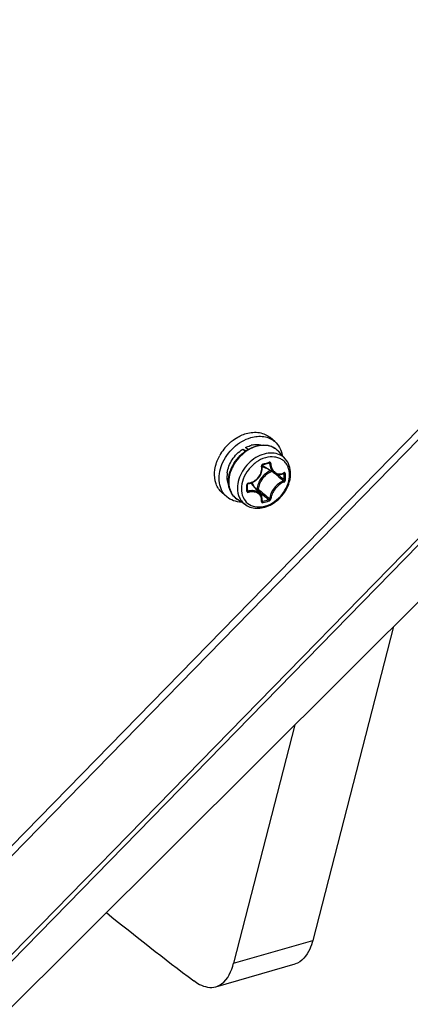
# Model space of a CAD drawing. Header units: millimetres. Extents: x 0 to 420, y 0 to 297.
# Tile 391 of 502: x 392.74 to 397.02, y 175.55 to 186.32. Entities that reach past the tile are written whole.
import ezdxf

# ---------------------------------------------------------------- set-up
doc = ezdxf.new("R2010")
doc.units = ezdxf.units.MM
doc.header["$LTSCALE"] = 23.1
doc.layers.get('0').update_dxf_attribs({"linetype": 'CONTINUOUS'})

msp = doc.modelspace()

# ---------------------------------------------------------------- linework, layer by layer
at = {"color": 7, "linetype": 'CONTINUOUS'}
for p, q in [((375.58, 159.795), (401.045, 185.87)), ((395.533, 181.703), (395.483, 181.747)), ((395.183, 181.62), (395.222, 181.603)), ((395.21, 181.596), (395.183, 181.62)), ((395.241, 181.615), (395.215, 181.638)), ((395.651, 181.512), (395.579, 181.593)), ((395.395, 181.443), (395.396, 181.445)), ((395.395, 181.442), (395.395, 181.443)), ((395.395, 181.44), (395.395, 181.442)), ((395.395, 181.439), (395.395, 181.44)), ((395.396, 181.426), (395.395, 181.439)), ((395.396, 181.445), (395.397, 181.446)), ((395.397, 181.446), (395.398, 181.448)), ((395.398, 181.448), (395.399, 181.449)), ((395.399, 181.449), (395.4, 181.45)), ((395.4, 181.45), (395.401, 181.451)), ((395.401, 181.451), (395.403, 181.451)), ((395.403, 181.451), (395.413, 181.454)), ((395.403, 181.451), (395.403, 181.451)), ((395.413, 181.454), (395.425, 181.457)), ((395.425, 181.457), (395.437, 181.461)), ((395.437, 181.461), (395.449, 181.464)), ((395.449, 181.464), (395.461, 181.468)), ((395.461, 181.468), (395.47, 181.471)), ((395.466, 181.47), (395.478, 181.463)), ((395.47, 181.471), (395.47, 181.471)), ((395.47, 181.471), (395.471, 181.471)), ((395.471, 181.471), (395.47, 181.471)), ((395.471, 181.471), (395.472, 181.471)), ((395.472, 181.471), (395.473, 181.471)), ((395.473, 181.471), (395.473, 181.47)), ((395.369, 181.324), (395.377, 181.337)), ((395.377, 181.337), (395.384, 181.351)), ((395.384, 181.351), (395.389, 181.366)), ((395.389, 181.366), (395.393, 181.381)), ((395.393, 181.381), (395.395, 181.396)), ((395.395, 181.396), (395.397, 181.411)), ((395.397, 181.411), (395.396, 181.426)), ((395.531, 181.357), (395.406, 181.435)), ((395.524, 181.362), (395.53, 181.357)), ((395.531, 181.357), (395.537, 181.354)), ((395.537, 181.354), (395.547, 181.349)), ((395.547, 181.349), (395.557, 181.346)), ((395.557, 181.346), (395.568, 181.344)), ((395.566, 181.345), (395.58, 181.333)), ((395.568, 181.344), (395.578, 181.343)), ((395.578, 181.343), (395.59, 181.344)), ((395.59, 181.344), (395.601, 181.345)), ((395.601, 181.345), (395.612, 181.348)), ((395.612, 181.348), (395.623, 181.352)), ((395.623, 181.352), (395.632, 181.356)), ((395.629, 181.355), (395.636, 181.351)), ((395.632, 181.356), (395.633, 181.356)), ((395.633, 181.356), (395.633, 181.357)), ((395.633, 181.357), (395.633, 181.357)), ((395.234, 181.236), (395.235, 181.238)), ((395.234, 181.234), (395.234, 181.236)), ((395.234, 181.233), (395.234, 181.234)), ((395.234, 181.223), (395.234, 181.233)), ((395.234, 181.21), (395.234, 181.223)), ((395.235, 181.238), (395.236, 181.239)), ((395.236, 181.239), (395.237, 181.241)), ((395.237, 181.241), (395.239, 181.242)), ((395.239, 181.242), (395.24, 181.243)), ((395.24, 181.243), (395.242, 181.244)), ((395.242, 181.244), (395.244, 181.244)), ((395.244, 181.244), (395.245, 181.244)), ((395.245, 181.244), (395.257, 181.246)), ((395.257, 181.246), (395.272, 181.25)), ((395.272, 181.25), (395.286, 181.255)), ((395.376, 181.13), (395.281, 181.243)), ((395.286, 181.255), (395.301, 181.262)), ((395.301, 181.262), (395.314, 181.269)), ((395.314, 181.269), (395.327, 181.278)), ((395.327, 181.278), (395.339, 181.288)), ((395.339, 181.288), (395.35, 181.299)), ((395.35, 181.299), (395.36, 181.311)), ((395.36, 181.311), (395.369, 181.324)), ((395.01, 181.099), (394.96, 181.142)), ((395.234, 181.2), (395.234, 181.21)), ((395.234, 181.189), (395.234, 181.2)), ((395.234, 181.177), (395.234, 181.189)), ((395.234, 181.167), (395.234, 181.177)), ((395.234, 181.174), (395.243, 181.161)), ((395.234, 181.166), (395.234, 181.167)), ((395.234, 181.165), (395.234, 181.166)), ((395.234, 181.166), (395.234, 181.166)), ((395.234, 181.164), (395.234, 181.165)), ((395.341, 181.183), (395.333, 181.181)), ((395.345, 181.171), (395.342, 181.17)), ((395.381, 181.123), (395.376, 181.13)), ((395.387, 181.113), (395.381, 181.123)), ((395.216, 181.01), (395.125, 181.07)), ((395.391, 181.104), (395.387, 181.113)), ((395.394, 181.093), (395.391, 181.104)), ((395.396, 181.082), (395.394, 181.093)), ((395.395, 181.051), (395.396, 181.06)), ((395.395, 181.05), (395.395, 181.051)), ((395.395, 181.05), (395.395, 181.05)), ((395.397, 181.071), (395.396, 181.082)), ((395.396, 181.06), (395.397, 181.071)), ((395.396, 181.057), (395.401, 181.049)), ((396.831, 179.679), (395.949, 176.245)), ((395.753, 178.605), (395.083, 175.995)), ((395.083, 175.995), (395.949, 176.245)), ((394.89, 175.737), (395.756, 175.987))]:
    msp.add_line(p, q, dxfattribs=at)
at = {"color": 3, "linetype": 'CONTINUOUS'}
for p, q in [((401.127, 185.848), (375.659, 159.754)), ((374.352, 157.344), (400.99, 184.623)), ((400.954, 184.515), (374.386, 157.306)), ((374.387, 157.303), (398.377, 181.22)), ((374.387, 157.302), (398.374, 181.217))]:
    msp.add_line(p, q, dxfattribs=at)
at = {"color": 7, "linetype": 'CONTINUOUS'}
for centre, radius, start, end in [((395.393, 181.296), 0.527, 133.2347, 151.1427), ((395.39, 181.299), 0.522, 129.6943, 133.2959), ((395.349, 181.396), 0.276, 99.1324, 105.2675), ((395.432, 181.463), 0.196, 50.211, 52.557), ((395.432, 181.463), 0.196, 47.2273, 50.2104), ((395.431, 181.463), 0.197, 41.5302, 47.2187), ((395.46, 181.523), 0.104, 231.028, 232.4183), ((395.461, 181.524), 0.105, 232.4272, 238.2028), ((394.857, 183.481), 2.096, 285.1573, 287.0544), ((395.288, 181.326), 0.276, 172.9431, 179.0207), ((386.428, 170.617), 14.078, 49.4838, 49.7174), ((386.97, 171.136), 13.345, 49.5063, 49.8209), ((395.577, 181.476), 0.128, 294.5694, 296.3793), ((394.091, 181.318), 1.545, 0.0047, 1.24), ((394.093, 181.317), 1.558, 0.0043, 1.2397), ((392.97, 181.195), 2.257, 0.0037, 0.857), ((395.25, 181.228), 0.0224, 97.075, 105.672), ((395.201, 181.175), 0.105, 40.0114, 46.1574), ((387.479, 171.846), 12.46, 49.156, 49.4876), ((394.16, 181.318), 1.476, 358.7317, 0.0048), ((394.162, 181.317), 1.489, 358.7319, 0.0051), ((393.082, 181.195), 2.145, 359.1208, 0.0036), ((395.231, 181.167), 0.00278, 350.9893, 359.0937), ((404.461, 191.892), 14.073, 229.6263, 229.9463), ((403.944, 191.38), 13.334, 229.8909, 230.2448), ((403.053, 190.217), 11.885, 229.9448, 230.3357), ((402.674, 189.853), 11.348, 230.2437, 230.6438), ((395.397, 181.052), 0.00339, 216.4082, 219.6472), ((395.019, 182.498), 1.498, 284.7858, 287.4177), ((395.018, 182.501), 1.516, 284.7881, 287.4102), ((412.241, 199.319), 29.368, 230.8368, 233.1964)]:
    msp.add_arc(centre, radius, start, end, dxfattribs=at)
for points, knots in [([(378.976, 181.871), (381.357, 184.074), (385.692, 188.912), (389.877, 195.812), (392.324, 201.635), (394.078, 207.394), (394.691, 211.851), (394.719, 214.768)], [0, 0, 0, 0, 0.260218, 0.517594, 0.643305, 0.766, 1, 1, 1, 1]), ([(376.386, 178.628), (378.972, 180.619), (382.567, 184.016), (386.617, 189.151), (389.251, 193.262), (391.428, 197.557), (393.638, 203.336), (394.576, 207.869), (394.804, 210.864)], [0, 0, 0, 0, 0.256713, 0.385748, 0.513858, 0.640132, 0.763745, 1, 1, 1, 1]), ([(395.384, 210.362), (395.156, 207.367), (394.218, 202.833), (392.008, 197.055), (389.831, 192.76), (387.197, 188.648), (383.147, 183.514), (379.552, 180.116), (376.966, 178.125)], [0, 0, 0, 0, 0.236255, 0.359868, 0.486142, 0.614252, 0.743287, 1, 1, 1, 1]), ([(395.146, 181.76), (395.152, 181.764), (395.176, 181.775), (395.202, 181.785), (395.222, 181.791)], [0, 0, 0, 0, 0.254999, 1, 1, 1, 1]), ([(395.222, 181.791), (395.268, 181.804), (395.341, 181.811), (395.43, 181.785), (395.467, 181.761), (395.483, 181.747)], [0, 0, 0, 0, 0.524089, 0.765965, 1, 1, 1, 1]), ([(395.272, 181.747), (395.318, 181.761), (395.391, 181.768), (395.48, 181.741), (395.517, 181.717), (395.533, 181.703)], [0, 0, 0, 0, 0.524089, 0.765965, 1, 1, 1, 1]), ([(395.01, 181.099), (394.988, 181.117), (394.951, 181.165), (394.923, 181.255), (394.925, 181.355), (394.953, 181.457), (395.007, 181.555), (395.104, 181.667), (395.202, 181.727), (395.272, 181.747)], [0, 0, 0, 0, 0.104396, 0.214712, 0.334327, 0.463303, 0.598992, 0.737102, 1, 1, 1, 1]), ([(395.057, 181.701), (395.064, 181.707), (395.092, 181.729), (395.122, 181.748), (395.146, 181.76)], [0, 0, 0, 0, 0.253854, 1, 1, 1, 1]), ([(395.215, 181.638), (395.22, 181.641), (395.239, 181.65), (395.26, 181.658), (395.276, 181.662)], [0, 0, 0, 0, 0.255242, 1, 1, 1, 1]), ([(395.241, 181.616), (395.249, 181.62), (395.282, 181.638), (395.318, 181.651), (395.346, 181.658)], [0, 0, 0, 0, 0.257132, 1, 1, 1, 1]), ([(395.352, 181.655), (395.343, 181.653), (395.306, 181.643), (395.27, 181.627), (395.245, 181.612)], [0, 0, 0, 0, 0.242244, 1, 1, 1, 1]), ([(395.305, 181.668), (395.313, 181.67), (395.344, 181.673), (395.375, 181.671), (395.398, 181.665)], [0, 0, 0, 0, 0.260904, 1, 1, 1, 1]), ([(395.346, 181.658), (395.368, 181.662), (395.412, 181.668), (395.476, 181.659), (395.534, 181.635), (395.565, 181.608), (395.579, 181.593)], [0, 0, 0, 0, 0.266294, 0.518775, 0.761309, 1, 1, 1, 1]), ([(395.551, 181.619), (395.538, 181.629), (395.509, 181.646), (395.442, 181.666), (395.387, 181.663), (395.352, 181.655)], [0, 0, 0, 0, 0.235668, 0.47873, 1, 1, 1, 1]), ([(395.533, 181.703), (395.555, 181.685), (395.591, 181.639), (395.609, 181.583), (395.614, 181.554)], [0, 0, 0, 0, 0.486811, 1, 1, 1, 1]), ([(394.897, 181.473), (394.9, 181.48), (394.909, 181.506), (394.921, 181.532), (394.932, 181.55)], [0, 0, 0, 0, 0.246656, 1, 1, 1, 1]), ([(395.014, 181.36), (395.02, 181.411), (395.061, 181.513), (395.138, 181.59), (395.183, 181.62)], [0, 0, 0, 0, 0.489346, 1, 1, 1, 1]), ([(395.027, 181.267), (395.027, 181.335), (395.063, 181.442), (395.151, 181.552), (395.21, 181.597), (395.241, 181.616)], [0, 0, 0, 0, 0.484994, 0.744206, 1, 1, 1, 1]), ([(395.245, 181.612), (395.214, 181.593), (395.156, 181.547), (395.067, 181.436), (395.031, 181.33), (395.031, 181.261)], [0, 0, 0, 0, 0.256449, 0.516507, 1, 1, 1, 1]), ([(395.651, 181.512), (395.633, 181.532), (395.588, 181.565), (395.504, 181.583), (395.413, 181.571), (395.323, 181.53), (395.242, 181.466), (395.159, 181.36), (395.125, 181.259), (395.125, 181.194)], [0, 0, 0, 0, 0.104646, 0.214456, 0.334319, 0.464647, 0.602133, 0.741336, 1, 1, 1, 1]), ([(394.876, 181.373), (394.877, 181.382), (394.881, 181.415), (394.889, 181.449), (394.897, 181.473)], [0, 0, 0, 0, 0.243692, 1, 1, 1, 1]), ([(395.695, 181.338), (395.695, 181.37), (395.686, 181.419), (395.653, 181.473), (395.619, 181.504), (395.578, 181.525), (395.515, 181.54), (395.426, 181.531), (395.326, 181.48), (395.242, 181.398), (395.184, 181.298), (395.169, 181.222), (395.169, 181.186)], [0, 0, 0, 0, 0.116061, 0.170531, 0.224017, 0.278077, 0.33415, 0.455161, 0.589255, 0.730676, 0.870373, 1, 1, 1, 1]), ([(395.405, 181.459), (395.4, 181.457), (395.391, 181.45), (395.389, 181.439), (395.389, 181.433)], [0, 0, 0, 0, 0.497502, 1, 1, 1, 1]), ([(395.405, 181.459), (395.406, 181.457), (395.406, 181.454), (395.404, 181.452), (395.403, 181.451)], [0, 0, 0, 0, 0.627461, 1, 1, 1, 1]), ([(395.472, 181.478), (395.472, 181.477), (395.472, 181.475), (395.472, 181.472), (395.471, 181.471)], [0, 0, 0, 0, 0.317821, 1, 1, 1, 1]), ([(395.491, 181.463), (395.491, 181.468), (395.488, 181.475), (395.479, 181.479), (395.474, 181.479), (395.472, 181.478)], [0, 0, 0, 0, 0.506274, 0.74763, 1, 1, 1, 1]), ([(395.478, 181.463), (395.478, 181.464), (395.477, 181.467), (395.475, 181.469), (395.473, 181.47)], [0, 0, 0, 0, 0.26474, 1, 1, 1, 1]), ([(395.478, 181.463), (395.479, 181.442), (395.486, 181.41), (395.508, 181.375), (395.523, 181.362), (395.531, 181.357)], [0, 0, 0, 0, 0.53086, 0.77212, 1, 1, 1, 1]), ([(395.491, 181.463), (395.489, 181.462), (395.484, 181.462), (395.48, 181.463), (395.478, 181.463)], [0, 0, 0, 0, 0.535787, 1, 1, 1, 1]), ([(395.491, 181.463), (395.492, 181.444), (395.5, 181.407), (395.527, 181.37), (395.557, 181.354), (395.589, 181.347), (395.615, 181.353), (395.63, 181.36)], [0, 0, 0, 0, 0.278831, 0.524545, 0.640418, 0.756075, 1, 1, 1, 1]), ([(395.707, 181.352), (395.707, 181.382), (395.699, 181.44), (395.669, 181.491), (395.651, 181.512)], [0, 0, 0, 0, 0.512172, 1, 1, 1, 1]), ([(394.96, 181.142), (394.945, 181.155), (394.917, 181.186), (394.879, 181.262), (394.873, 181.329), (394.876, 181.373)], [0, 0, 0, 0, 0.23573, 0.478338, 1, 1, 1, 1]), ([(395.247, 181.25), (395.268, 181.253), (395.31, 181.267), (395.36, 181.311), (395.39, 181.369), (395.393, 181.413), (395.389, 181.433)], [0, 0, 0, 0, 0.248621, 0.503909, 0.756865, 1, 1, 1, 1]), ([(395.487, 181.385), (395.447, 181.368), (395.377, 181.31), (395.343, 181.226), (395.341, 181.183)], [0, 0, 0, 0, 0.508297, 1, 1, 1, 1]), ([(395.501, 181.376), (395.461, 181.361), (395.391, 181.306), (395.356, 181.223), (395.354, 181.182)], [0, 0, 0, 0, 0.506537, 1, 1, 1, 1]), ([(395.389, 181.434), (395.391, 181.434), (395.393, 181.435), (395.395, 181.437), (395.395, 181.438)], [0, 0, 0, 0, 0.636699, 1, 1, 1, 1]), ([(395.395, 181.431), (395.399, 181.429), (395.412, 181.422), (395.427, 181.417), (395.438, 181.415)], [0, 0, 0, 0, 0.245657, 1, 1, 1, 1]), ([(395.634, 181.362), (395.634, 181.361), (395.634, 181.359), (395.633, 181.357), (395.632, 181.356)], [0, 0, 0, 0, 0.311988, 1, 1, 1, 1]), ([(395.636, 181.351), (395.636, 181.352), (395.636, 181.354), (395.635, 181.356), (395.633, 181.357)], [0, 0, 0, 0, 0.299348, 1, 1, 1, 1]), ([(395.651, 181.351), (395.65, 181.355), (395.648, 181.362), (395.64, 181.364), (395.636, 181.363), (395.634, 181.362)], [0, 0, 0, 0, 0.501065, 0.7339, 1, 1, 1, 1]), ([(395.651, 181.351), (395.648, 181.35), (395.643, 181.349), (395.638, 181.35), (395.636, 181.351)], [0, 0, 0, 0, 0.519253, 1, 1, 1, 1]), ([(395.692, 181.297), (395.693, 181.3), (395.695, 181.314), (395.695, 181.328), (395.695, 181.338)], [0, 0, 0, 0, 0.25413, 1, 1, 1, 1]), ([(395.698, 181.278), (395.7, 181.284), (395.705, 181.309), (395.707, 181.334), (395.707, 181.352)], [0, 0, 0, 0, 0.254897, 1, 1, 1, 1]), ([(395.029, 181.239), (395.026, 181.246), (395.015, 181.275), (395.011, 181.307), (395.012, 181.33)], [0, 0, 0, 0, 0.24096, 1, 1, 1, 1]), ([(395.125, 181.07), (395.11, 181.08), (395.082, 181.104), (395.039, 181.168), (395.027, 181.228), (395.027, 181.267)], [0, 0, 0, 0, 0.241408, 0.48582, 1, 1, 1, 1]), ([(395.031, 181.261), (395.031, 181.223), (395.042, 181.165), (395.083, 181.103), (395.111, 181.079), (395.125, 181.07)], [0, 0, 0, 0, 0.517981, 0.760912, 1, 1, 1, 1]), ([(395.169, 181.186), (395.169, 181.155), (395.179, 181.095), (395.234, 181.021), (395.319, 180.985), (395.416, 180.989), (395.514, 181.029), (395.599, 181.099), (395.663, 181.191), (395.687, 181.261), (395.692, 181.297)], [0, 0, 0, 0, 0.11662, 0.224229, 0.332827, 0.45172, 0.583486, 0.724042, 0.865613, 1, 1, 1, 1]), ([(395.216, 181.01), (395.235, 180.997), (395.28, 180.978), (395.353, 180.971), (395.429, 180.984), (395.529, 181.028), (395.635, 181.122), (395.686, 181.224), (395.698, 181.278)], [0, 0, 0, 0, 0.110738, 0.225601, 0.346498, 0.473723, 0.738862, 1, 1, 1, 1]), ([(395.244, 181.249), (395.239, 181.248), (395.231, 181.243), (395.227, 181.233), (395.227, 181.229)], [0, 0, 0, 0, 0.515379, 1, 1, 1, 1]), ([(395.227, 181.229), (395.228, 181.229), (395.23, 181.229), (395.234, 181.231), (395.234, 181.233)], [0, 0, 0, 0, 0.337798, 1, 1, 1, 1]), ([(395.247, 181.25), (395.247, 181.249), (395.247, 181.247), (395.246, 181.244), (395.245, 181.244)], [0, 0, 0, 0, 0.653706, 1, 1, 1, 1]), ([(395.306, 181.213), (395.305, 181.217), (395.299, 181.232), (395.291, 181.245), (395.283, 181.254)], [0, 0, 0, 0, 0.256486, 1, 1, 1, 1]), ([(395.628, 181.272), (395.609, 181.265), (395.571, 181.243), (395.524, 181.196), (395.49, 181.139), (395.479, 181.098), (395.478, 181.078)], [0, 0, 0, 0, 0.240504, 0.508011, 0.771047, 1, 1, 1, 1]), ([(395.634, 181.26), (395.615, 181.253), (395.58, 181.231), (395.536, 181.187), (395.504, 181.134), (395.493, 181.095), (395.491, 181.076)], [0, 0, 0, 0, 0.240191, 0.508131, 0.771537, 1, 1, 1, 1]), ([(395.628, 181.272), (395.63, 181.273), (395.634, 181.276), (395.636, 181.281), (395.636, 181.285)], [0, 0, 0, 0, 0.22923, 1, 1, 1, 1]), ([(395.634, 181.26), (395.634, 181.263), (395.633, 181.268), (395.629, 181.272), (395.628, 181.272)], [0, 0, 0, 0, 0.765063, 1, 1, 1, 1]), ([(395.634, 181.26), (395.636, 181.26), (395.645, 181.266), (395.65, 181.276), (395.651, 181.284)], [0, 0, 0, 0, 0.23682, 1, 1, 1, 1]), ([(395.651, 181.284), (395.648, 181.283), (395.643, 181.283), (395.638, 181.284), (395.636, 181.285)], [0, 0, 0, 0, 0.514589, 1, 1, 1, 1]), ([(395.125, 181.194), (395.125, 181.157), (395.136, 181.102), (395.175, 181.042), (395.202, 181.019), (395.216, 181.01)], [0, 0, 0, 0, 0.517891, 0.760854, 1, 1, 1, 1]), ([(395.227, 181.162), (395.228, 181.162), (395.23, 181.163), (395.233, 181.164), (395.234, 181.166)], [0, 0, 0, 0, 0.320164, 1, 1, 1, 1]), ([(395.227, 181.162), (395.227, 181.16), (395.228, 181.155), (395.234, 181.148), (395.242, 181.147), (395.247, 181.148)], [0, 0, 0, 0, 0.242796, 0.480959, 1, 1, 1, 1]), ([(395.234, 181.164), (395.235, 181.163), (395.238, 181.161), (395.242, 181.161), (395.243, 181.161)], [0, 0, 0, 0, 0.481244, 1, 1, 1, 1]), ([(395.376, 181.13), (395.369, 181.138), (395.352, 181.152), (395.319, 181.164), (395.282, 181.168), (395.256, 181.164), (395.243, 181.161)], [0, 0, 0, 0, 0.220991, 0.459498, 0.719842, 1, 1, 1, 1]), ([(395.247, 181.148), (395.247, 181.15), (395.246, 181.155), (395.245, 181.159), (395.243, 181.161)], [0, 0, 0, 0, 0.525808, 1, 1, 1, 1]), ([(395.389, 181.047), (395.392, 181.063), (395.391, 181.089), (395.375, 181.117), (395.35, 181.14), (395.305, 181.155), (395.267, 181.152), (395.247, 181.148)], [0, 0, 0, 0, 0.233033, 0.345382, 0.460439, 0.711705, 1, 1, 1, 1]), ([(395.341, 181.183), (395.343, 181.184), (395.347, 181.184), (395.352, 181.183), (395.354, 181.182)], [0, 0, 0, 0, 0.52676, 1, 1, 1, 1]), ([(395.341, 181.183), (395.341, 181.181), (395.342, 181.177), (395.344, 181.172), (395.345, 181.171)], [0, 0, 0, 0, 0.522055, 1, 1, 1, 1]), ([(395.345, 181.171), (395.348, 181.172), (395.352, 181.176), (395.354, 181.18), (395.354, 181.182)], [0, 0, 0, 0, 0.759447, 1, 1, 1, 1]), ([(395.169, 181.041), (395.139, 181.041), (395.082, 181.051), (395.031, 181.08), (395.01, 181.099)], [0, 0, 0, 0, 0.513149, 1, 1, 1, 1]), ([(395.389, 181.047), (395.39, 181.047), (395.392, 181.047), (395.394, 181.049), (395.395, 181.051)], [0, 0, 0, 0, 0.302268, 1, 1, 1, 1]), ([(395.389, 181.047), (395.389, 181.045), (395.389, 181.041), (395.394, 181.034), (395.401, 181.034), (395.405, 181.035)], [0, 0, 0, 0, 0.250804, 0.476639, 1, 1, 1, 1]), ([(395.396, 181.049), (395.397, 181.049), (395.398, 181.048), (395.4, 181.049), (395.401, 181.049)], [0, 0, 0, 0, 0.218072, 1, 1, 1, 1]), ([(395.405, 181.035), (395.406, 181.037), (395.405, 181.042), (395.403, 181.047), (395.401, 181.049)], [0, 0, 0, 0, 0.509293, 1, 1, 1, 1]), ([(395.467, 181.068), (395.469, 181.069), (395.473, 181.07), (395.477, 181.075), (395.478, 181.078)], [0, 0, 0, 0, 0.267515, 1, 1, 1, 1]), ([(395.472, 181.054), (395.472, 181.057), (395.471, 181.062), (395.469, 181.066), (395.467, 181.068)], [0, 0, 0, 0, 0.505426, 1, 1, 1, 1]), ([(395.472, 181.054), (395.475, 181.055), (395.483, 181.059), (395.491, 181.069), (395.491, 181.076)], [0, 0, 0, 0, 0.259636, 1, 1, 1, 1]), ([(395.491, 181.076), (395.488, 181.075), (395.483, 181.075), (395.479, 181.078), (395.478, 181.078)], [0, 0, 0, 0, 0.766641, 1, 1, 1, 1]), ([(395.949, 176.245), (395.941, 176.212), (395.908, 176.11), (395.829, 176.008), (395.756, 175.987)], [0, 0, 0, 0, 0.309046, 1, 1, 1, 1]), ([(394.89, 175.737), (394.913, 175.744), (395.013, 175.796), (395.061, 175.911), (395.083, 175.995)], [0, 0, 0, 0, 0.209803, 1, 1, 1, 1]), ([(394.647, 175.805), (394.667, 175.789), (394.738, 175.743), (394.832, 175.721), (394.89, 175.737)], [0, 0, 0, 0, 0.295957, 1, 1, 1, 1])]:
    msp.add_open_spline(points, degree=3, knots=knots, dxfattribs=at)
msp.add_open_spline([(395.395, 181.05), (395.395, 181.05), (395.396, 181.049), (395.396, 181.049)], degree=3, dxfattribs=at)

doc.saveas('drawing.dxf')
